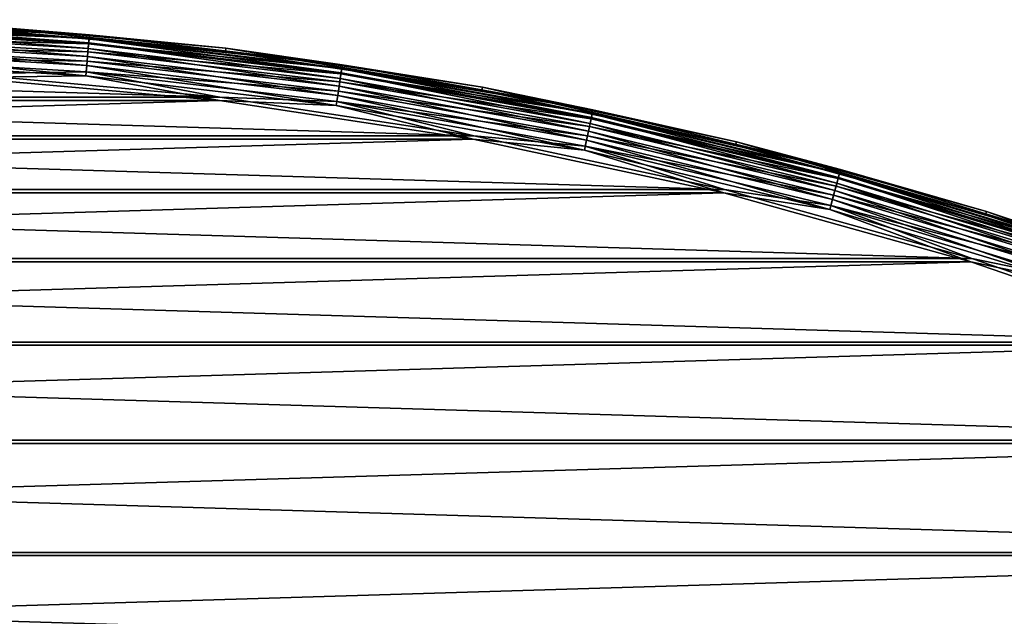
# Model space of a CAD drawing. Header units: millimetres. Extents: x -43.6 to 43.6, y -43.6 to 43.6.
# Tile 439 of 637: x 3.2 to 13.1, y 37.5 to 43.5. Entities that reach past the tile are written whole.
import ezdxf

# ---------------------------------------------------------------- set-up
doc = ezdxf.new("R2010")
doc.units = ezdxf.units.MM
doc.header["$LTSCALE"] = 52.148148
for name, color, linetype in [('152', 7, 'CONTINUOUS'), ('156', 7, 'CONTINUOUS'), ('178', 7, 'CONTINUOUS'), ('210', 7, 'CONTINUOUS'), ('212', 7, 'CONTINUOUS')]:
    doc.layers.add(name, color=color, linetype=linetype)

msp = doc.modelspace()

# ---------------------------------------------------------------- linework, layer by layer
at = {"layer": '152', "color": 2, "linetype": 'Continuous'}
for points in [[(2.5973, 42.9387, 26.3), (-5.1852, 42.7035, 26.3), (5.1852, 42.7035, 26.3), (2.5973, 42.9387, 26.3)], [(-5.1852, 42.7035, 26.3), (-7.7541, 42.3125, 26.3), (5.1852, 42.7035, 26.3), (-5.1852, 42.7035, 26.3)], [(5.1852, 42.7035, 26.3), (-7.7541, 42.3125, 26.3), (7.7541, 42.3125, 26.3), (5.1852, 42.7035, 26.3)], [(-7.7541, 42.3125, 26.3), (-10.2948, 41.7671, 26.3), (7.7541, 42.3125, 26.3), (-7.7541, 42.3125, 26.3)], [(7.7541, 42.3125, 26.3), (-10.2948, 41.7671, 26.3), (10.2948, 41.7671, 26.3), (7.7541, 42.3125, 26.3)], [(-10.2948, 41.7671, 26.3), (-12.7978, 41.0694, 26.3), (10.2948, 41.7671, 26.3), (-10.2948, 41.7671, 26.3)], [(10.2948, 41.7671, 26.3), (-12.7978, 41.0694, 26.3), (12.7978, 41.0694, 26.3), (10.2948, 41.7671, 26.3)], [(-12.7978, 41.0694, 26.3), (-15.2542, 40.2217, 26.3), (12.7978, 41.0694, 26.3), (-12.7978, 41.0694, 26.3)], [(12.7978, 41.0694, 26.3), (-15.2542, 40.2217, 26.3), (15.2542, 40.2217, 26.3), (12.7978, 41.0694, 26.3)], [(-15.2542, 40.2217, 26.3), (-17.6549, 39.2273, 26.3), (15.2542, 40.2217, 26.3), (-15.2542, 40.2217, 26.3)], [(15.2542, 40.2217, 26.3), (-17.6549, 39.2273, 26.3), (17.6549, 39.2273, 26.3), (15.2542, 40.2217, 26.3)], [(-17.6549, 39.2273, 26.3), (-19.9912, 38.0897, 26.3), (17.6549, 39.2273, 26.3), (-17.6549, 39.2273, 26.3)], [(17.6549, 39.2273, 26.3), (-19.9912, 38.0897, 26.3), (19.9912, 38.0897, 26.3), (17.6549, 39.2273, 26.3)], [(-19.9912, 38.0897, 26.3), (-22.2545, 36.8132, 26.3), (19.9912, 38.0897, 26.3), (-19.9912, 38.0897, 26.3)], [(19.9912, 38.0897, 26.3), (-22.2545, 36.8132, 26.3), (22.2545, 36.8132, 26.3), (19.9912, 38.0897, 26.3)]]:
    msp.add_3dface(points, dxfattribs=at)
at = {"layer": '156', "color": 1, "linetype": 'Continuous'}
for points in [[(-2.5994, 42.9735, 24.3), (5.1894, 42.7382, 24.3), (-5.1894, 42.7382, 24.3), (-2.5994, 42.9735, 24.3)], [(2.5994, 42.9735, 24.3), (5.1894, 42.7382, 24.3), (-2.5994, 42.9735, 24.3), (2.5994, 42.9735, 24.3)], [(-5.1894, 42.7382, 24.3), (7.7604, 42.3469, 24.3), (-7.7604, 42.3469, 24.3), (-5.1894, 42.7382, 24.3)], [(5.1894, 42.7382, 24.3), (7.7604, 42.3469, 24.3), (-5.1894, 42.7382, 24.3), (5.1894, 42.7382, 24.3)], [(-7.7604, 42.3469, 24.3), (10.3031, 41.801, 24.3), (-10.3031, 41.801, 24.3), (-7.7604, 42.3469, 24.3)], [(7.7604, 42.3469, 24.3), (10.3031, 41.801, 24.3), (-7.7604, 42.3469, 24.3), (7.7604, 42.3469, 24.3)], [(-10.3031, 41.801, 24.3), (12.8082, 41.1027, 24.3), (-12.8082, 41.1027, 24.3), (-10.3031, 41.801, 24.3)], [(10.3031, 41.801, 24.3), (12.8082, 41.1027, 24.3), (-10.3031, 41.801, 24.3), (10.3031, 41.801, 24.3)], [(-12.8082, 41.1027, 24.3), (15.2666, 40.2543, 24.3), (-15.2666, 40.2543, 24.3), (-12.8082, 41.1027, 24.3)], [(12.8082, 41.1027, 24.3), (15.2666, 40.2543, 24.3), (-12.8082, 41.1027, 24.3), (12.8082, 41.1027, 24.3)], [(-15.2666, 40.2543, 24.3), (17.6692, 39.2591, 24.3), (-17.6692, 39.2591, 24.3), (-15.2666, 40.2543, 24.3)], [(15.2666, 40.2543, 24.3), (17.6692, 39.2591, 24.3), (-15.2666, 40.2543, 24.3), (15.2666, 40.2543, 24.3)], [(-17.6692, 39.2591, 24.3), (20.0074, 38.1206, 24.3), (-20.0074, 38.1206, 24.3), (-17.6692, 39.2591, 24.3)], [(17.6692, 39.2591, 24.3), (20.0074, 38.1206, 24.3), (-17.6692, 39.2591, 24.3), (17.6692, 39.2591, 24.3)], [(22.2726, 36.8431, 24.3), (1.2157, 37.3232, 24.3), (-20.0074, 38.1206, 24.3), (22.2726, 36.8431, 24.3)], [(20.0074, 38.1206, 24.3), (22.2726, 36.8431, 24.3), (-20.0074, 38.1206, 24.3), (20.0074, 38.1206, 24.3)]]:
    msp.add_3dface(points, dxfattribs=at)
at = {"layer": '178', "color": 2, "linetype": 'Continuous'}
for points in [[(5.2454, 43.1996, 25.8174), (2.6296, 43.4723, 24.8174), (2.6275, 43.4375, 25.8174), (5.2454, 43.1996, 25.8174)], [(5.2496, 43.2342, 24.8174), (2.6296, 43.4723, 24.8174), (5.2454, 43.1996, 25.8174), (5.2496, 43.2342, 24.8174)], [(7.8441, 42.804, 25.8174), (5.2496, 43.2342, 24.8174), (5.2454, 43.1996, 25.8174), (7.8441, 42.804, 25.8174)], [(7.8504, 42.8384, 24.8174), (5.2496, 43.2342, 24.8174), (7.8441, 42.804, 25.8174), (7.8504, 42.8384, 24.8174)], [(10.4143, 42.2523, 25.8174), (7.8504, 42.8384, 24.8174), (7.8441, 42.804, 25.8174), (10.4143, 42.2523, 25.8174)], [(10.4226, 42.2862, 24.8174), (7.8504, 42.8384, 24.8174), (10.4143, 42.2523, 25.8174), (10.4226, 42.2862, 24.8174)], [(12.9464, 41.5464, 25.8174), (10.4226, 42.2862, 24.8174), (10.4143, 42.2523, 25.8174), (12.9464, 41.5464, 25.8174)], [(12.9568, 41.5798, 24.8174), (10.4226, 42.2862, 24.8174), (12.9464, 41.5464, 25.8174), (12.9568, 41.5798, 24.8174)], [(15.4313, 40.689, 25.8174), (12.9568, 41.5798, 24.8174), (12.9464, 41.5464, 25.8174), (15.4313, 40.689, 25.8174)], [(15.4437, 40.7216, 24.8174), (12.9568, 41.5798, 24.8174), (15.4313, 40.689, 25.8174), (15.4437, 40.7216, 24.8174)]]:
    msp.add_3dface(points, dxfattribs=at)
at = {"layer": '210', "color": 2, "linetype": 'Continuous'}
for points in [[(3.8664, 43.3708, 24.7039), (1.2893, 43.4889, 24.5948), (1.2903, 43.5236, 24.7039), (3.8664, 43.3708, 24.7039)], [(2.6296, 43.4723, 24.8174), (3.8664, 43.3708, 24.7039), (1.2903, 43.5236, 24.7039), (2.6296, 43.4723, 24.8174)], [(3.8581, 43.2777, 24.4964), (1.2852, 43.3508, 24.4139), (1.2875, 43.4303, 24.4964), (3.8581, 43.2777, 24.4964)], [(3.8633, 43.3362, 24.5948), (1.2875, 43.4303, 24.4964), (1.2893, 43.4889, 24.5948), (3.8633, 43.3362, 24.5948)], [(3.8581, 43.2777, 24.4964), (1.2875, 43.4303, 24.4964), (3.8633, 43.3362, 24.5948), (3.8581, 43.2777, 24.4964)], [(3.8633, 43.3362, 24.5948), (1.2893, 43.4889, 24.5948), (3.8664, 43.3708, 24.7039), (3.8633, 43.3362, 24.5948)], [(2.6296, 43.4723, 24.8174), (5.2496, 43.2342, 24.8174), (3.8664, 43.3708, 24.7039), (2.6296, 43.4723, 24.8174)], [(3.8511, 43.1985, 24.4139), (1.2823, 43.2546, 24.3518), (1.2852, 43.3508, 24.4139), (3.8511, 43.1985, 24.4139)], [(3.8511, 43.1985, 24.4139), (1.2852, 43.3508, 24.4139), (3.8581, 43.2777, 24.4964), (3.8511, 43.1985, 24.4139)], [(6.4238, 43.0312, 24.5948), (3.8581, 43.2777, 24.4964), (3.8633, 43.3362, 24.5948), (6.4238, 43.0312, 24.5948)], [(6.4289, 43.0655, 24.7039), (3.8633, 43.3362, 24.5948), (3.8664, 43.3708, 24.7039), (6.4289, 43.0655, 24.7039)], [(6.4238, 43.0312, 24.5948), (3.8633, 43.3362, 24.5948), (6.4289, 43.0655, 24.7039), (6.4238, 43.0312, 24.5948)], [(5.2496, 43.2342, 24.8174), (6.4289, 43.0655, 24.7039), (3.8664, 43.3708, 24.7039), (5.2496, 43.2342, 24.8174)], [(3.8425, 43.1027, 24.3518), (1.2791, 43.1468, 24.3131), (1.2823, 43.2546, 24.3518), (3.8425, 43.1027, 24.3518)], [(3.8425, 43.1027, 24.3518), (1.2823, 43.2546, 24.3518), (3.8511, 43.1985, 24.4139), (3.8425, 43.1027, 24.3518)], [(6.4151, 42.9731, 24.4964), (3.8511, 43.1985, 24.4139), (3.8581, 43.2777, 24.4964), (6.4151, 42.9731, 24.4964)], [(6.4151, 42.9731, 24.4964), (3.8581, 43.2777, 24.4964), (6.4238, 43.0312, 24.5948), (6.4151, 42.9731, 24.4964)], [(5.2496, 43.2342, 24.8174), (7.8504, 42.8384, 24.8174), (6.4289, 43.0655, 24.7039), (5.2496, 43.2342, 24.8174)], [(3.8329, 42.9953, 24.3131), (2.5994, 42.9735, 24.3), (1.2791, 43.1468, 24.3131), (3.8329, 42.9953, 24.3131)], [(3.8329, 42.9953, 24.3131), (1.2791, 43.1468, 24.3131), (3.8425, 43.1027, 24.3518), (3.8329, 42.9953, 24.3131)], [(6.3892, 42.7993, 24.3518), (3.8329, 42.9953, 24.3131), (3.8425, 43.1027, 24.3518), (6.3892, 42.7993, 24.3518)], [(6.4034, 42.8945, 24.4139), (3.8425, 43.1027, 24.3518), (3.8511, 43.1985, 24.4139), (6.4034, 42.8945, 24.4139)], [(6.3892, 42.7993, 24.3518), (3.8425, 43.1027, 24.3518), (6.4034, 42.8945, 24.4139), (6.3892, 42.7993, 24.3518)], [(6.4034, 42.8945, 24.4139), (3.8511, 43.1985, 24.4139), (6.4151, 42.9731, 24.4964), (6.4034, 42.8945, 24.4139)], [(8.9617, 42.5751, 24.5948), (6.4151, 42.9731, 24.4964), (6.4238, 43.0312, 24.5948), (8.9617, 42.5751, 24.5948)], [(8.9689, 42.6091, 24.7039), (6.4238, 43.0312, 24.5948), (6.4289, 43.0655, 24.7039), (8.9689, 42.6091, 24.7039)], [(8.9617, 42.5751, 24.5948), (6.4238, 43.0312, 24.5948), (8.9689, 42.6091, 24.7039), (8.9617, 42.5751, 24.5948)], [(7.8504, 42.8384, 24.8174), (8.9689, 42.6091, 24.7039), (6.4289, 43.0655, 24.7039), (7.8504, 42.8384, 24.8174)], [(5.1894, 42.7382, 24.3), (2.5994, 42.9735, 24.3), (3.8329, 42.9953, 24.3131), (5.1894, 42.7382, 24.3)], [(6.3733, 42.6927, 24.3131), (5.1894, 42.7382, 24.3), (3.8329, 42.9953, 24.3131), (6.3733, 42.6927, 24.3131)], [(6.3733, 42.6927, 24.3131), (3.8329, 42.9953, 24.3131), (6.3892, 42.7993, 24.3518), (6.3733, 42.6927, 24.3131)], [(8.9496, 42.5176, 24.4964), (6.4034, 42.8945, 24.4139), (6.4151, 42.9731, 24.4964), (8.9496, 42.5176, 24.4964)], [(8.9496, 42.5176, 24.4964), (6.4151, 42.9731, 24.4964), (8.9617, 42.5751, 24.5948), (8.9496, 42.5176, 24.4964)], [(8.9333, 42.4398, 24.4139), (6.3892, 42.7993, 24.3518), (6.4034, 42.8945, 24.4139), (8.9333, 42.4398, 24.4139)], [(8.9333, 42.4398, 24.4139), (6.4034, 42.8945, 24.4139), (8.9496, 42.5176, 24.4964), (8.9333, 42.4398, 24.4139)], [(7.8504, 42.8384, 24.8174), (10.4226, 42.2862, 24.8174), (8.9689, 42.6091, 24.7039), (7.8504, 42.8384, 24.8174)], [(7.7604, 42.3469, 24.3), (5.1894, 42.7382, 24.3), (6.3733, 42.6927, 24.3131), (7.7604, 42.3469, 24.3)], [(8.9134, 42.3457, 24.3518), (6.3733, 42.6927, 24.3131), (6.3892, 42.7993, 24.3518), (8.9134, 42.3457, 24.3518)], [(8.9134, 42.3457, 24.3518), (6.3892, 42.7993, 24.3518), (8.9333, 42.4398, 24.4139), (8.9134, 42.3457, 24.3518)], [(8.8912, 42.2401, 24.3131), (7.7604, 42.3469, 24.3), (6.3733, 42.6927, 24.3131), (8.8912, 42.2401, 24.3131)], [(8.8912, 42.2401, 24.3131), (6.3733, 42.6927, 24.3131), (8.9134, 42.3457, 24.3518), (8.8912, 42.2401, 24.3131)], [(11.4773, 42.0029, 24.7039), (8.9617, 42.5751, 24.5948), (8.9689, 42.6091, 24.7039), (11.4773, 42.0029, 24.7039)], [(10.4226, 42.2862, 24.8174), (11.4773, 42.0029, 24.7039), (8.9689, 42.6091, 24.7039), (10.4226, 42.2862, 24.8174)], [(11.4527, 41.9128, 24.4964), (8.9333, 42.4398, 24.4139), (8.9496, 42.5176, 24.4964), (11.4527, 41.9128, 24.4964)], [(11.4682, 41.9694, 24.5948), (8.9496, 42.5176, 24.4964), (8.9617, 42.5751, 24.5948), (11.4682, 41.9694, 24.5948)], [(11.4527, 41.9128, 24.4964), (8.9496, 42.5176, 24.4964), (11.4682, 41.9694, 24.5948), (11.4527, 41.9128, 24.4964)], [(11.4682, 41.9694, 24.5948), (8.9617, 42.5751, 24.5948), (11.4773, 42.0029, 24.7039), (11.4682, 41.9694, 24.5948)], [(11.4317, 41.8361, 24.4139), (8.9134, 42.3457, 24.3518), (8.9333, 42.4398, 24.4139), (11.4317, 41.8361, 24.4139)], [(11.4317, 41.8361, 24.4139), (8.9333, 42.4398, 24.4139), (11.4527, 41.9128, 24.4964), (11.4317, 41.8361, 24.4139)], [(10.3031, 41.801, 24.3), (7.7604, 42.3469, 24.3), (8.8912, 42.2401, 24.3131), (10.3031, 41.801, 24.3)], [(11.4064, 41.7433, 24.3518), (8.8912, 42.2401, 24.3131), (8.9134, 42.3457, 24.3518), (11.4064, 41.7433, 24.3518)], [(11.4064, 41.7433, 24.3518), (8.9134, 42.3457, 24.3518), (11.4317, 41.8361, 24.4139), (11.4064, 41.7433, 24.3518)], [(11.3779, 41.6392, 24.3131), (10.3031, 41.801, 24.3), (8.8912, 42.2401, 24.3131), (11.3779, 41.6392, 24.3131)], [(11.3779, 41.6392, 24.3131), (8.8912, 42.2401, 24.3131), (11.4064, 41.7433, 24.3518), (11.3779, 41.6392, 24.3131)], [(10.4226, 42.2862, 24.8174), (12.9568, 41.5798, 24.8174), (11.4773, 42.0029, 24.7039), (10.4226, 42.2862, 24.8174)], [(13.9454, 41.2492, 24.7039), (11.4682, 41.9694, 24.5948), (11.4773, 42.0029, 24.7039), (13.9454, 41.2492, 24.7039)], [(12.9568, 41.5798, 24.8174), (13.9454, 41.2492, 24.7039), (11.4773, 42.0029, 24.7039), (12.9568, 41.5798, 24.8174)], [(13.9155, 41.1607, 24.4964), (11.4317, 41.8361, 24.4139), (11.4527, 41.9128, 24.4964), (13.9155, 41.1607, 24.4964)], [(13.9343, 41.2163, 24.5948), (11.4527, 41.9128, 24.4964), (11.4682, 41.9694, 24.5948), (13.9343, 41.2163, 24.5948)], [(13.9155, 41.1607, 24.4964), (11.4527, 41.9128, 24.4964), (13.9343, 41.2163, 24.5948), (13.9155, 41.1607, 24.4964)], [(13.9343, 41.2163, 24.5948), (11.4682, 41.9694, 24.5948), (13.9454, 41.2492, 24.7039), (13.9343, 41.2163, 24.5948)], [(13.89, 41.0854, 24.4139), (11.4064, 41.7433, 24.3518), (11.4317, 41.8361, 24.4139), (13.89, 41.0854, 24.4139)], [(13.89, 41.0854, 24.4139), (11.4317, 41.8361, 24.4139), (13.9155, 41.1607, 24.4964), (13.89, 41.0854, 24.4139)], [(12.8082, 41.1027, 24.3), (10.3031, 41.801, 24.3), (11.3779, 41.6392, 24.3131), (12.8082, 41.1027, 24.3)], [(13.8592, 40.9942, 24.3518), (11.3779, 41.6392, 24.3131), (11.4064, 41.7433, 24.3518), (13.8592, 40.9942, 24.3518)], [(13.8592, 40.9942, 24.3518), (11.4064, 41.7433, 24.3518), (13.89, 41.0854, 24.4139), (13.8592, 40.9942, 24.3518)], [(13.8247, 40.8921, 24.3131), (12.8082, 41.1027, 24.3), (11.3779, 41.6392, 24.3131), (13.8247, 40.8921, 24.3131)], [(13.8247, 40.8921, 24.3131), (11.3779, 41.6392, 24.3131), (13.8592, 40.9942, 24.3518), (13.8247, 40.8921, 24.3131)], [(12.9568, 41.5798, 24.8174), (15.4437, 40.7216, 24.8174), (13.9454, 41.2492, 24.7039), (12.9568, 41.5798, 24.8174)], [(15.2666, 40.2543, 24.3), (12.8082, 41.1027, 24.3), (13.8247, 40.8921, 24.3131), (15.2666, 40.2543, 24.3)]]:
    msp.add_3dface(points, dxfattribs=at)
at = {"layer": '212', "color": 2, "linetype": 'Continuous'}
for points in [[(1.2861, 43.3826, 26.1196), (3.8539, 43.2302, 26.1196), (1.2879, 43.443, 26.0282), (1.2861, 43.3826, 26.1196)], [(1.2879, 43.443, 26.0282), (3.8593, 43.2904, 26.0282), (1.2891, 43.482, 25.9258), (1.2879, 43.443, 26.0282)], [(1.2879, 43.443, 26.0282), (3.8539, 43.2302, 26.1196), (3.8593, 43.2904, 26.0282), (1.2879, 43.443, 26.0282)], [(2.6275, 43.4375, 25.8174), (1.2891, 43.482, 25.9258), (3.8627, 43.3292, 25.9258), (2.6275, 43.4375, 25.8174)], [(1.2891, 43.482, 25.9258), (3.8593, 43.2904, 26.0282), (3.8627, 43.3292, 25.9258), (1.2891, 43.482, 25.9258)], [(5.2454, 43.1996, 25.8174), (2.6275, 43.4375, 25.8174), (3.8627, 43.3292, 25.9258), (5.2454, 43.1996, 25.8174)], [(1.281, 43.2102, 26.2528), (3.8386, 43.0584, 26.2528), (1.2838, 43.3037, 26.1957), (1.281, 43.2102, 26.2528)], [(1.2838, 43.3037, 26.1957), (3.8469, 43.1516, 26.1957), (1.2861, 43.3826, 26.1196), (1.2838, 43.3037, 26.1957)], [(1.2838, 43.3037, 26.1957), (3.8386, 43.0584, 26.2528), (3.8469, 43.1516, 26.1957), (1.2838, 43.3037, 26.1957)], [(1.2861, 43.3826, 26.1196), (3.8469, 43.1516, 26.1957), (3.8539, 43.2302, 26.1196), (1.2861, 43.3826, 26.1196)], [(3.8593, 43.2904, 26.0282), (6.417, 42.9857, 26.0282), (3.8627, 43.3292, 25.9258), (3.8593, 43.2904, 26.0282)], [(5.2454, 43.1996, 25.8174), (3.8627, 43.3292, 25.9258), (6.4228, 43.0243, 25.9258), (5.2454, 43.1996, 25.8174)], [(3.8627, 43.3292, 25.9258), (6.417, 42.9857, 26.0282), (6.4228, 43.0243, 25.9258), (3.8627, 43.3292, 25.9258)], [(1.278, 43.1065, 26.2881), (3.8294, 42.9551, 26.2881), (1.281, 43.2102, 26.2528), (1.278, 43.1065, 26.2881)], [(1.281, 43.2102, 26.2528), (3.8294, 42.9551, 26.2881), (3.8386, 43.0584, 26.2528), (1.281, 43.2102, 26.2528)], [(3.8469, 43.1516, 26.1957), (6.3965, 42.8479, 26.1957), (3.8539, 43.2302, 26.1196), (3.8469, 43.1516, 26.1957)], [(3.8539, 43.2302, 26.1196), (6.4081, 42.926, 26.1196), (3.8593, 43.2904, 26.0282), (3.8539, 43.2302, 26.1196)], [(3.8539, 43.2302, 26.1196), (6.3965, 42.8479, 26.1957), (6.4081, 42.926, 26.1196), (3.8539, 43.2302, 26.1196)], [(3.8593, 43.2904, 26.0282), (6.4081, 42.926, 26.1196), (6.417, 42.9857, 26.0282), (3.8593, 43.2904, 26.0282)], [(7.8441, 42.804, 25.8174), (5.2454, 43.1996, 25.8174), (6.4228, 43.0243, 25.9258), (7.8441, 42.804, 25.8174)], [(1.278, 43.1065, 26.2881), (2.5973, 42.9387, 26.3), (3.8294, 42.9551, 26.2881), (1.278, 43.1065, 26.2881)], [(3.8386, 43.0584, 26.2528), (6.3826, 42.7554, 26.2528), (3.8469, 43.1516, 26.1957), (3.8386, 43.0584, 26.2528)], [(3.8469, 43.1516, 26.1957), (6.3826, 42.7554, 26.2528), (6.3965, 42.8479, 26.1957), (3.8469, 43.1516, 26.1957)], [(3.8294, 42.9551, 26.2881), (6.3673, 42.6528, 26.2881), (3.8386, 43.0584, 26.2528), (3.8294, 42.9551, 26.2881)], [(3.8386, 43.0584, 26.2528), (6.3673, 42.6528, 26.2881), (6.3826, 42.7554, 26.2528), (3.8386, 43.0584, 26.2528)], [(6.417, 42.9857, 26.0282), (8.9523, 42.5301, 26.0282), (6.4228, 43.0243, 25.9258), (6.417, 42.9857, 26.0282)], [(7.8441, 42.804, 25.8174), (6.4228, 43.0243, 25.9258), (8.9603, 42.5683, 25.9258), (7.8441, 42.804, 25.8174)], [(6.4228, 43.0243, 25.9258), (8.9523, 42.5301, 26.0282), (8.9603, 42.5683, 25.9258), (6.4228, 43.0243, 25.9258)], [(2.5973, 42.9387, 26.3), (5.1852, 42.7035, 26.3), (3.8294, 42.9551, 26.2881), (2.5973, 42.9387, 26.3)], [(3.8294, 42.9551, 26.2881), (5.1852, 42.7035, 26.3), (6.3673, 42.6528, 26.2881), (3.8294, 42.9551, 26.2881)], [(6.3965, 42.8479, 26.1957), (8.9236, 42.3938, 26.1957), (6.4081, 42.926, 26.1196), (6.3965, 42.8479, 26.1957)], [(6.4081, 42.926, 26.1196), (8.9398, 42.471, 26.1196), (6.417, 42.9857, 26.0282), (6.4081, 42.926, 26.1196)], [(6.4081, 42.926, 26.1196), (8.9236, 42.3938, 26.1957), (8.9398, 42.471, 26.1196), (6.4081, 42.926, 26.1196)], [(6.417, 42.9857, 26.0282), (8.9398, 42.471, 26.1196), (8.9523, 42.5301, 26.0282), (6.417, 42.9857, 26.0282)], [(6.3826, 42.7554, 26.2528), (8.9043, 42.3022, 26.2528), (6.3965, 42.8479, 26.1957), (6.3826, 42.7554, 26.2528)], [(6.3965, 42.8479, 26.1957), (8.9043, 42.3022, 26.2528), (8.9236, 42.3938, 26.1957), (6.3965, 42.8479, 26.1957)], [(10.4143, 42.2523, 25.8174), (7.8441, 42.804, 25.8174), (8.9603, 42.5683, 25.9258), (10.4143, 42.2523, 25.8174)], [(5.1852, 42.7035, 26.3), (7.7541, 42.3125, 26.3), (6.3673, 42.6528, 26.2881), (5.1852, 42.7035, 26.3)], [(6.3673, 42.6528, 26.2881), (8.8829, 42.2007, 26.2881), (6.3826, 42.7554, 26.2528), (6.3673, 42.6528, 26.2881)], [(6.3826, 42.7554, 26.2528), (8.8829, 42.2007, 26.2881), (8.9043, 42.3022, 26.2528), (6.3826, 42.7554, 26.2528)], [(6.3673, 42.6528, 26.2881), (7.7541, 42.3125, 26.3), (8.8829, 42.2007, 26.2881), (6.3673, 42.6528, 26.2881)], [(8.9398, 42.471, 26.1196), (11.4401, 41.8668, 26.1196), (8.9523, 42.5301, 26.0282), (8.9398, 42.471, 26.1196)], [(8.9523, 42.5301, 26.0282), (11.456, 41.925, 26.0282), (8.9603, 42.5683, 25.9258), (8.9523, 42.5301, 26.0282)], [(8.9523, 42.5301, 26.0282), (11.4401, 41.8668, 26.1196), (11.456, 41.925, 26.0282), (8.9523, 42.5301, 26.0282)], [(10.4143, 42.2523, 25.8174), (8.9603, 42.5683, 25.9258), (11.4663, 41.9627, 25.9258), (10.4143, 42.2523, 25.8174)], [(8.9603, 42.5683, 25.9258), (11.456, 41.925, 26.0282), (11.4663, 41.9627, 25.9258), (8.9603, 42.5683, 25.9258)], [(8.9236, 42.3938, 26.1957), (11.4193, 41.7907, 26.1957), (8.9398, 42.471, 26.1196), (8.9236, 42.3938, 26.1957)], [(8.9398, 42.471, 26.1196), (11.4193, 41.7907, 26.1957), (11.4401, 41.8668, 26.1196), (8.9398, 42.471, 26.1196)], [(7.7541, 42.3125, 26.3), (10.2948, 41.7671, 26.3), (8.8829, 42.2007, 26.2881), (7.7541, 42.3125, 26.3)], [(8.8829, 42.2007, 26.2881), (11.3673, 41.6003, 26.2881), (8.9043, 42.3022, 26.2528), (8.8829, 42.2007, 26.2881)], [(8.9043, 42.3022, 26.2528), (11.3947, 41.7004, 26.2528), (8.9236, 42.3938, 26.1957), (8.9043, 42.3022, 26.2528)], [(8.9043, 42.3022, 26.2528), (11.3673, 41.6003, 26.2881), (11.3947, 41.7004, 26.2528), (8.9043, 42.3022, 26.2528)], [(8.9236, 42.3938, 26.1957), (11.3947, 41.7004, 26.2528), (11.4193, 41.7907, 26.1957), (8.9236, 42.3938, 26.1957)], [(12.9464, 41.5464, 25.8174), (10.4143, 42.2523, 25.8174), (11.4663, 41.9627, 25.9258), (12.9464, 41.5464, 25.8174)], [(8.8829, 42.2007, 26.2881), (10.2948, 41.7671, 26.3), (11.3673, 41.6003, 26.2881), (8.8829, 42.2007, 26.2881)], [(11.4401, 41.8668, 26.1196), (13.9002, 41.1155, 26.1196), (11.456, 41.925, 26.0282), (11.4401, 41.8668, 26.1196)], [(11.456, 41.925, 26.0282), (13.9196, 41.1727, 26.0282), (11.4663, 41.9627, 25.9258), (11.456, 41.925, 26.0282)], [(11.456, 41.925, 26.0282), (13.9002, 41.1155, 26.1196), (13.9196, 41.1727, 26.0282), (11.456, 41.925, 26.0282)], [(12.9464, 41.5464, 25.8174), (11.4663, 41.9627, 25.9258), (13.9321, 41.2097, 25.9258), (12.9464, 41.5464, 25.8174)], [(11.4663, 41.9627, 25.9258), (13.9196, 41.1727, 26.0282), (13.9321, 41.2097, 25.9258), (11.4663, 41.9627, 25.9258)], [(11.4193, 41.7907, 26.1957), (13.875, 41.0408, 26.1957), (11.4401, 41.8668, 26.1196), (11.4193, 41.7907, 26.1957)], [(11.4401, 41.8668, 26.1196), (13.875, 41.0408, 26.1957), (13.9002, 41.1155, 26.1196), (11.4401, 41.8668, 26.1196)], [(10.2948, 41.7671, 26.3), (12.7978, 41.0694, 26.3), (11.3673, 41.6003, 26.2881), (10.2948, 41.7671, 26.3)], [(11.3947, 41.7004, 26.2528), (13.845, 40.9522, 26.2528), (11.4193, 41.7907, 26.1957), (11.3947, 41.7004, 26.2528)], [(11.4193, 41.7907, 26.1957), (13.845, 40.9522, 26.2528), (13.875, 41.0408, 26.1957), (11.4193, 41.7907, 26.1957)], [(11.3673, 41.6003, 26.2881), (13.8118, 40.8539, 26.2881), (11.3947, 41.7004, 26.2528), (11.3673, 41.6003, 26.2881)], [(11.3947, 41.7004, 26.2528), (13.8118, 40.8539, 26.2881), (13.845, 40.9522, 26.2528), (11.3947, 41.7004, 26.2528)], [(11.3673, 41.6003, 26.2881), (12.7978, 41.0694, 26.3), (13.8118, 40.8539, 26.2881), (11.3673, 41.6003, 26.2881)], [(15.4313, 40.689, 25.8174), (12.9464, 41.5464, 25.8174), (13.9321, 41.2097, 25.9258), (15.4313, 40.689, 25.8174)], [(12.7978, 41.0694, 26.3), (15.2542, 40.2217, 26.3), (13.8118, 40.8539, 26.2881), (12.7978, 41.0694, 26.3)]]:
    msp.add_3dface(points, dxfattribs=at)

doc.saveas('drawing.dxf')
